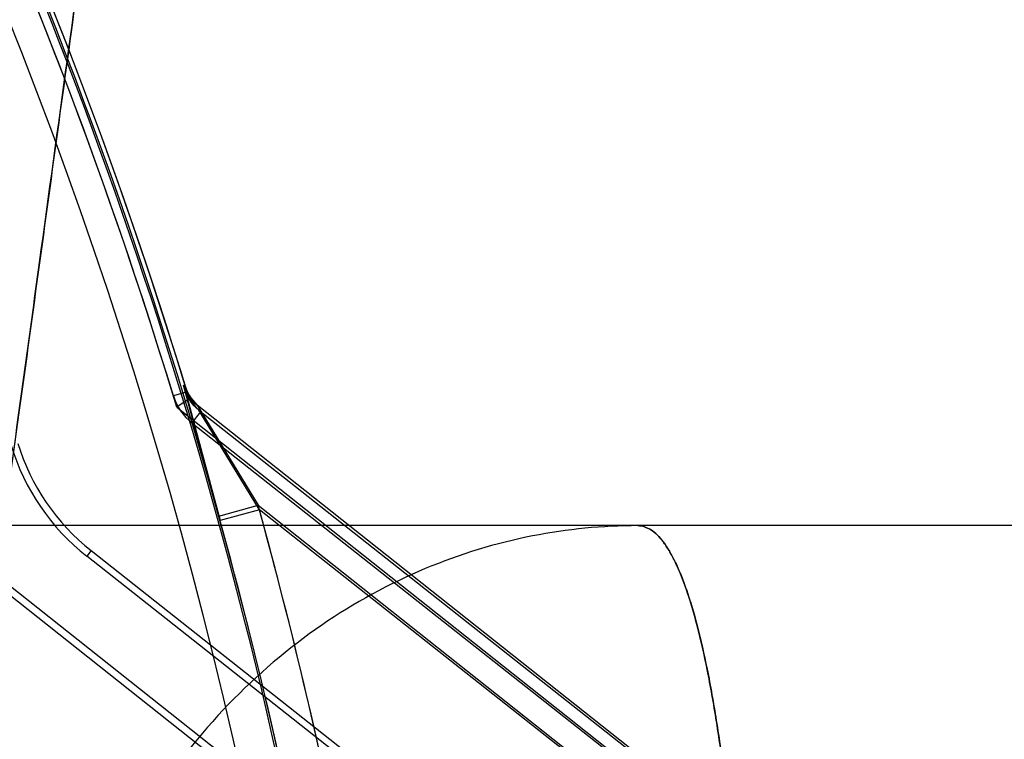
# Model space of a CAD drawing. Header units: millimetres. Extents: x 0 to 297, y 0 to 210.
# Tile 437 of 446: x 243.2855 to 243.3945, y 161.3439 to 161.4236. Entities that reach past the tile are written whole.
import ezdxf

# ---------------------------------------------------------------- set-up
doc = ezdxf.new("R2010")
doc.units = ezdxf.units.MM
doc.header["$LTSCALE"] = 16.335
doc.layers.get('0').update_dxf_attribs({"linetype": 'CONTINUOUS'})
for name, color, linetype in [('AXES_REF', 7, 'CONTINUOUS'), ('INTFCLR_1', 7, 'CONTINUOUS'), ('INTFCLR_144815', 7, 'CONTINUOUS'), ('INTFCLR_72935', 7, 'CONTINUOUS')]:
    doc.layers.add(name, color=color, linetype=linetype)

msp = doc.modelspace()

# ---------------------------------------------------------------- linework, layer by layer
at = {"color": 7, "linetype": 'Continuous'}
for radius in [8.7262453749, 8.7255, 8.6696226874]:
    msp.add_circle((241.415033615, 154.4105885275), radius, dxfattribs=at)
msp.add_arc((241.415033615, 154.4105885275), 8.64, 278.2771290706, 261.7228709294, dxfattribs=at)
at = {"layer": 'AXES_REF', "color": 9, "linetype": 'Continuous'}
msp.add_arc((241.415033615, 154.4105885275), 7.9600610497, 94.4118118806, 85.5881881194, dxfattribs=at)
at = {"layer": 'INTFCLR_1', "color": 9, "linetype": 'Continuous'}
for p, q in [((243.3039951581, 161.382418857), (243.3024772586, 161.3819558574)), ((243.3037683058, 161.3825979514), (243.3076602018, 161.3681527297)), ((243.3045276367, 161.3789542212), (243.3055109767, 161.3801997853)), ((243.3119947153, 161.3693477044), (243.3052822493, 161.38038036)), ((243.3052822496, 161.3803803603), (243.4069372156, 161.3001264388)), ((243.3119947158, 161.3693477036), (243.3076602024, 161.3681527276)), ((243.4041488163, 161.2965944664), (243.3119947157, 161.3693477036)), ((243.2933740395, 161.3648263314), (243.2928861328, 161.3642083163))]:
    msp.add_line(p, q, dxfattribs=at)
at = {"layer": 'INTFCLR_1', "color": 6, "linetype": 'Continuous'}
for p, q in [((243.3039951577, 161.3824188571), (243.303768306, 161.3825979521)), ((243.3944726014, 161.3079450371), (243.3045276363, 161.3789542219)), ((243.293374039, 161.364826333), (243.3882206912, 161.2899473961)), ((243.3874682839, 161.2895381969), (243.2928861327, 161.3642083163))]:
    msp.add_line(p, q, dxfattribs=at)
for centre, radius, start, end in [((242.7832852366, 161.2235885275), 0.5443949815, 16.9630954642, 50.66033312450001), ((242.7832852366, 161.2235885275), 0.5428080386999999, 16.9630954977, 50.6004938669), ((242.7832852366, 161.2235885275), 0.5394259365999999, 10.8985890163, 42.7086480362), ((243.3082993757, 161.3837317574), 0.0045, 196.9630922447, 231.7098367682), ((243.308299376, 161.3837317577), 0.0060869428, 196.9630937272, 231.7098301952), ((243.308299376, 161.3837317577), 0.0240869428, 196.9630993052, 231.7098335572), ((243.308299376, 161.3837317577), 0.0248743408, 196.9630953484, 231.7098366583)]:
    msp.add_arc(centre, radius, start, end, dxfattribs=at)
at = {"layer": 'INTFCLR_1', "color": 9, "linetype": 'Continuous'}
for centre, radius, start, end in [((242.7832852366, 161.2235885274), 0.5439220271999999, 4.2349584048, 43.61014177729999), ((242.7832852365, 161.2235885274), 0.548433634, 4.2349578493, 15.4129247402)]:
    msp.add_arc(centre, radius, start, end, dxfattribs=at)
msp.add_open_spline([(243.3052822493, 161.38038036), (243.3045797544, 161.3809349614), (243.3040290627, 161.381741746), (243.3037683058, 161.3825979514)], degree=3, dxfattribs=at)
at = {"layer": 'INTFCLR_144815', "color": 9, "linetype": 'Continuous'}
msp.add_line((243.3954484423, 161.3675885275), (243.109413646, 161.3675885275), dxfattribs=at)
at = {"layer": 'INTFCLR_144815', "color": 7, "linetype": 'Continuous'}
for points, knots in [([(243.3513326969, 161.9152143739), (243.3516979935, 161.9152215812), (243.3518975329, 161.9141590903), (243.3520316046, 161.9131961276), (243.3520959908, 161.9120472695), (243.3521277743, 161.9107674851), (243.3521256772, 161.9093626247), (243.3520935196, 161.9077661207), (243.3520379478, 161.9061213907), (243.3519710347, 161.9046226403), (243.3519014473, 161.9032722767), (243.3518319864, 161.9020406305), (243.351745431, 161.9006263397), (243.351646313, 161.8991231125), (243.3515359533, 161.8975485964), (243.3514138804, 161.8958929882), (243.351269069, 161.8940196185), (243.3510969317, 161.89189107), (243.3509024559, 161.889585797), (243.3506830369, 161.887079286), (243.3504353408, 161.8843432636), (243.3501573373, 161.8813690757), (243.3498449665, 161.8781210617), (243.3494898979, 161.8745245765), (243.3490873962, 161.8705505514), (243.3486390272, 161.86622612), (243.348137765, 161.8614927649), (243.3475555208, 161.8561053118), (243.3469101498, 161.8502516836), (243.3461916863, 161.8438499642), (243.3453860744, 161.8367875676), (243.3444482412, 161.8286979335), (243.343389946, 161.8197102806), (243.3421846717, 161.8096199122), (243.3408188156, 161.7983411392), (243.339238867, 161.7854656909), (243.3374436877, 161.7710172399), (243.335393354, 161.7547070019), (243.3330668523, 161.7364005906), (243.3304943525, 161.7163628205), (243.3276781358, 161.6946250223), (243.3246668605, 161.6715699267), (243.3214370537, 161.6470216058), (243.3180372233, 161.6213492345), (243.3144762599, 161.5946169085), (243.3107762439, 161.5669849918), (243.3069096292, 161.538243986), (243.3028510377, 161.5082054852), (243.2986281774, 161.4770757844), (243.2942976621, 161.4452692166), (243.2898766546, 161.4129057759), (243.2853271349, 161.3797039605), (243.2805814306, 161.3451712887), (243.2773455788, 161.3216911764), (243.2756862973, 161.3096670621)], [0, 0, 0, 0, 0.0017950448, 0.0035513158, 0.0054803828, 0.007243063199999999, 0.0098972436, 0.012360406, 0.0150941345, 0.0179803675, 0.0197314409, 0.0217371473, 0.0240410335, 0.0266927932, 0.0291384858, 0.0317955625, 0.0348488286, 0.0383697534, 0.04228720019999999, 0.0462147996, 0.0507312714, 0.0557841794, 0.06089060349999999, 0.0667623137, 0.0735395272, 0.0805147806, 0.08812203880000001, 0.0969244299, 0.1071373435, 0.1170550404, 0.1285733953, 0.1420597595, 0.1570654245, 0.1730346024, 0.1919859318, 0.2128826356, 0.236765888, 0.2635166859, 0.2936451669, 0.3274283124, 0.3627698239, 0.4013350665, 0.4416596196, 0.4844146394, 0.5285641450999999, 0.5741551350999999, 0.6213813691, 0.6710402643, 0.7230746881, 0.7757217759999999, 0.8287470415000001, 0.8835523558, 0.9403659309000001, 1, 1, 1, 1]), ([(243.2756862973, 161.3096670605), (243.2771981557, 161.3206191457), (243.2800327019, 161.3411873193), (243.2840236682, 161.3702054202), (243.2875313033, 161.3957694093), (243.2906323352, 161.4184185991), (243.2933938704, 161.4386295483), (243.2958573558, 161.4566938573), (243.2980836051, 161.4730473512), (243.3001213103, 161.4880422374), (243.3019812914, 161.5017539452), (243.3036534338, 161.5141020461), (243.305132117, 161.5250387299), (243.3064504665, 161.5348034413), (243.307627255, 161.5435315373), (243.3086739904, 161.5513058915), (243.3096072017, 161.5582454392), (243.3104447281, 161.5644802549), (243.3111911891, 161.5700426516), (243.3118696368, 161.5751026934), (243.3124752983, 161.5796234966), (243.3130171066, 161.5836706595), (243.3135079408, 161.587339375), (243.3139533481, 161.5906705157), (243.3143597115, 161.5937113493), (243.3147260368, 161.5964538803), (243.3150613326, 161.5989652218), (243.3153685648, 161.6012673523), (243.3156491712, 161.6033707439), (243.3159156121, 161.6053686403), (243.3161646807, 161.6072369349), (243.3163738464, 161.6088064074), (243.3165912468, 161.6104380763), (243.3167403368, 161.6115573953), (243.316838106, 161.612291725)], [0, 0, 0, 0, 0.1086009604, 0.2039477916, 0.2877238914, 0.3620651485, 0.4285031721, 0.4880977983, 0.5411506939, 0.5906228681, 0.6367442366, 0.6770723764, 0.71302358, 0.7451511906, 0.7738599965, 0.7995341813, 0.8222066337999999, 0.8426397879, 0.8613279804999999, 0.8773350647, 0.8927886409, 0.9061319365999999, 0.9174444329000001, 0.9291470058, 0.9391444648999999, 0.9475796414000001, 0.9563257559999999, 0.9640319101, 0.9703936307, 0.9771701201, 0.9838307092, 0.9889079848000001, 0.9927231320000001, 1, 1, 1, 1])]:
    msp.add_open_spline(points, degree=3, knots=knots, dxfattribs=at)
at = {"layer": 'INTFCLR_144815', "color": 9, "linetype": 'Continuous'}
for points, knots in [([(243.3538828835, 161.3675885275), (243.3499868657, 161.3675885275), (243.3419302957, 161.366801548), (243.3300054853, 161.3631544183), (243.3185203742, 161.3568596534), (243.3082069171, 161.3480714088), (243.2996970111, 161.3372462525), (243.2934128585, 161.3250617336), (243.2895054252, 161.3122907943), (243.2883805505, 161.3036049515), (243.2881770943, 161.2993567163)], [0, 0, 0, 0, 0.1120066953, 0.2310131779, 0.3561439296, 0.4858595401, 0.6179059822, 0.7494999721, 0.8777274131, 1, 1, 1, 1]), ([(243.3538828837, 161.3675885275), (243.3543796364, 161.3675885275), (243.3555111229, 161.3671840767), (243.3568843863, 161.3657011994), (243.3578850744, 161.3639451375), (243.3585592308, 161.36241818), (243.3589668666, 161.3613748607), (243.3596389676, 161.3595087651), (243.3605748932, 161.3562923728), (243.3616622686, 161.3514488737), (243.3624696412, 161.346875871), (243.362996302, 161.3433621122), (243.3632974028, 161.3411741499), (243.3637594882, 161.3376108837), (243.3643868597, 161.3319414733), (243.3650815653, 161.3239509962), (243.3655040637, 161.3176371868), (243.3657529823, 161.3132138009), (243.3659144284, 161.3101065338), (243.3661697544, 161.3045167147), (243.3664465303, 161.296335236), (243.366611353, 161.2879989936), (243.3666798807, 161.2811474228), (243.3667048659, 161.2741066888), (243.3666731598, 161.2687943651), (243.3666300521, 161.2652408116)], [0, 0, 0, 0, 0.0141696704, 0.032245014, 0.0566276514, 0.07159990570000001, 0.07983247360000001, 0.08857479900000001, 0.1281706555, 0.1752647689, 0.2301232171, 0.2605892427, 0.2766105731, 0.2931213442, 0.3630803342, 0.4392931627, 0.5218908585, 0.5435700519, 0.5656680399, 0.6106436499, 0.703181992, 0.7991656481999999, 0.8484706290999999, 0.8986288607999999, 1, 1, 1, 1]), ([(243.3666300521, 161.2652408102), (243.366672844, 161.268767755), (243.3667147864, 161.2757463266), (243.366647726, 161.2861012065), (243.3664819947, 161.294583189), (243.3662812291, 161.3012231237), (243.3660420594, 161.3075670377), (243.3656689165, 161.3151499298), (243.3651800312, 161.3224961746), (243.3647226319, 161.3280807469), (243.3642457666, 161.3332115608), (243.3635906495, 161.3391425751), (243.3628110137, 161.3447371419), (243.362126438, 161.3488196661), (243.3614563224, 161.3523641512), (243.3605848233, 161.3562558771), (243.3594206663, 161.3602568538), (243.3583381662, 161.3630251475), (243.3574090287, 161.364781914), (243.3565769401, 161.3660321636), (243.3555153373, 161.3671825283), (243.354380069, 161.3675885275), (243.3538828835, 161.3675885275)], [0, 0, 0, 0, 0.1006106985, 0.199055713, 0.2953636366, 0.342590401, 0.3885395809, 0.4764458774, 0.5591383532, 0.5985355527, 0.6362718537, 0.7061191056, 0.7687234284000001, 0.7973639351, 0.8241873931, 0.8716144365, 0.9110602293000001, 0.9429569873, 0.9561975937, 0.9676399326, 0.9858181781, 1, 1, 1, 1])]:
    msp.add_open_spline(points, degree=3, knots=knots, dxfattribs=at)
at = {"layer": 'INTFCLR_72935', "color": 6, "linetype": 'Continuous'}
for p, q in [((243.3035996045, 161.383149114), (243.3038270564, 161.3829689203)), ((243.3042347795, 161.3816311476), (243.3028599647, 161.3806957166)), ((243.3051061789, 161.3809408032), (243.3042347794, 161.3816311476)), ((243.302859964, 161.3806957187), (243.3971332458, 161.3060100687)), ((243.3453878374, 161.3125579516), (243.2793706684, 161.3648584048)), ((243.278682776, 161.3643988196), (243.3448561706, 161.3119746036))]:
    msp.add_line(p, q, dxfattribs=at)
at = {"layer": 'INTFCLR_72935', "color": 9, "linetype": 'Continuous'}
for p, q in [((243.3075217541, 161.368653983), (243.3035996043, 161.3831491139)), ((243.4071164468, 161.3001257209), (243.3051061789, 161.3809408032)), ((243.305106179, 161.3809408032), (243.3118551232, 161.369853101)), ((243.3075217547, 161.368653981), (243.3118551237, 161.3698531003)), ((243.3118551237, 161.3698531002), (243.4043220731, 161.2965984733))]:
    msp.add_line(p, q, dxfattribs=at)
at = {"layer": 'INTFCLR_72935', "color": 6, "linetype": 'Continuous'}
for centre, radius, start, end in [((242.7832852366, 161.2235885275), 0.5443949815, 16.876440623, 50.6603330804), ((242.7832852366, 161.2235885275), 0.5428080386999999, 16.8240833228, 50.6004938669), ((242.7832852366, 161.2235885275), 0.5437250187, 9.9390037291, 43.6299210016), ((243.3081298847, 161.3842863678), 0.0045, 197.0236291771, 231.6128554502)]:
    msp.add_arc(centre, radius, start, end, dxfattribs=at)
at = {"layer": 'INTFCLR_72935', "color": 9, "linetype": 'Continuous'}
for centre, radius, start, end in [((242.7832852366, 161.2235885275), 0.5484336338, 4.2349578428, 15.4677013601), ((242.7832852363, 161.2235885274), 0.5439374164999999, 4.2349584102, 15.4677019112)]:
    msp.add_arc(centre, radius, start, end, dxfattribs=at)
msp.add_open_spline([(243.3035996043, 161.3831491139), (243.3038601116, 161.3822969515), (243.3044077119, 161.3814941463), (243.305106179, 161.3809408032)], degree=3, dxfattribs=at)

doc.saveas('drawing.dxf')
